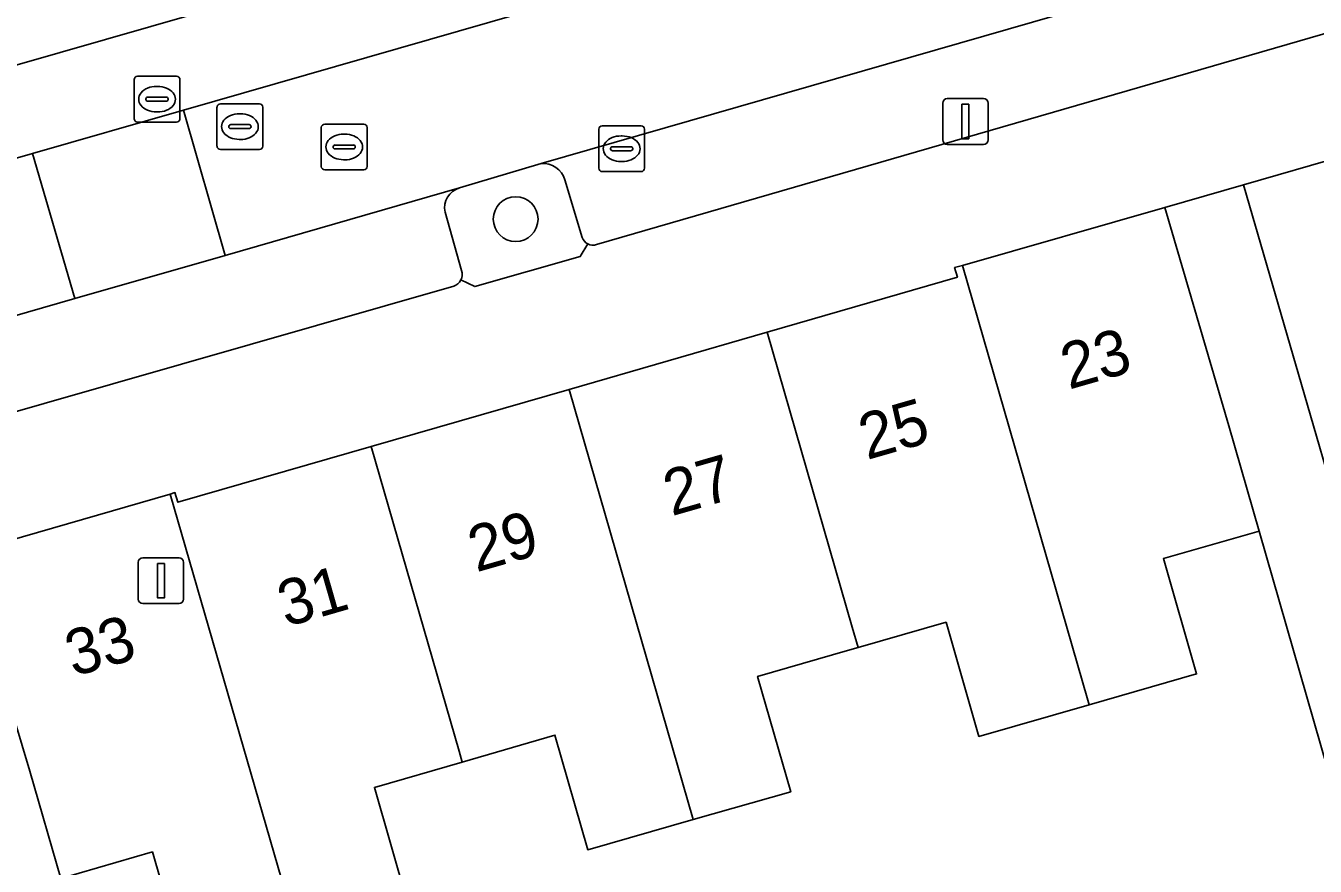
# Model space of a CAD drawing. Extents: x 159716 to 160783, y 383290 to 384031.
# Drawn here: x 160316.15 to 160344.3, y 383581.27 to 383599.62 of the extents above; entities that cross this region are included whole.
import ezdxf

# ---------------------------------------------------------------- set-up
doc = ezdxf.new("R2010")
doc.units = 0
for name, color, linetype in [('IMGEO_Boom', 7, 'Continuous'), ('IMGEO_Erf', 7, 'Continuous'), ('IMGEO_Groenvoorziening', 7, 'Continuous'), ('IMGEO_Kolk', 7, 'Continuous'), ('IMGEO_Lichtmast', 7, 'Continuous'), ('IMGEO_Pand', 7, 'Continuous'), ('IMGEO_Pand_nummerreeks', 7, 'Continuous'), ('IMGEO_Parkeervlak_open', 7, 'Continuous'), ('IMGEO_Rijbaan_lokaal_open', 7, 'Continuous'), ('IMGEO_Rioolput', 7, 'Continuous'), ('IMGEO_Voetpad_open', 7, 'Continuous')]:
    doc.layers.add(name, color=color, linetype=linetype)

msp = doc.modelspace()

# ---------------------------------------------------------------- linework, layer by layer
at = {"layer": 'IMGEO_Boom'}
msp.add_circle((160326.846, 383595.394), 0.489, dxfattribs=at)
at = {"layer": 'IMGEO_Erf'}
msp.add_lwpolyline([(160343.073, 383588.584), (160340.985, 383587.983), (160341.709, 383585.465), (160339.366, 383584.791), (160336.96, 383584.099), (160336.243, 383586.593), (160334.322, 383586.041), (160334.09, 383585.974), (160332.127, 383585.41), (160332.852, 383582.89), (160330.724, 383582.283), (160328.421, 383581.626), (160327.702, 383584.127), (160325.678, 383583.54), (160323.762, 383582.985), (160324.479, 383580.492), (160322.074, 383579.8), (160319.629, 383579.097), (160318.916, 383581.576), (160316.916, 383581), (160326.462, 383547.802), (160350.934, 383561.274), (160348.434, 383569.96)], close=True, dxfattribs=at)
at = {"layer": 'IMGEO_Groenvoorziening'}
for points in [[(160327.401, 383596.608), (160325.619, 383596.076)], [(160328.296, 383594.994), (160327.919, 383596.25)], [(160325.304, 383595.549), (160325.665, 383594.27)], [(160325.649, 383594.066), (160325.953, 383593.92), (160328.255, 383594.576), (160328.421, 383594.852)]]:
    msp.add_lwpolyline(points, dxfattribs=at)
for centre, radius, start, end in [((160327.448, 383596.122), 0.488, 15.1794, 95.5224), ((160325.747, 383595.642), 0.453, 106.42, 191.8445), ((160328.538, 383595.081), 0.257, 199.7356, 242.9782), ((160325.407, 383594.188), 0.271, 333.2912, 17.7396)]:
    msp.add_arc(centre, radius, start, end, dxfattribs=at)
at = {"layer": 'IMGEO_Kolk'}
for p, q in [((160318.517, 383597.588), (160318.517, 383598.44)), ((160318.592, 383598.514), (160319.444, 383598.514)), ((160319.518, 383598.44), (160319.518, 383597.588)), ((160319.005, 383598.294), (160319.03, 383598.294)), ((160318.776, 383598.008), (160318.776, 383598.02)), ((160319.214, 383597.971), (160318.816, 383597.971)), ((160318.819, 383598.057), (160319.217, 383598.057)), ((160319.26, 383598.02), (160319.26, 383598.008)), ((160319.028, 383597.734), (160319.003, 383597.734)), ((160319.444, 383597.514), (160318.592, 383597.514)), ((160328.659, 383596.506), (160328.659, 383597.358)), ((160328.734, 383597.432), (160329.586, 383597.432)), ((160329.66, 383597.358), (160329.66, 383596.506)), ((160328.961, 383596.975), (160329.359, 383596.975)), ((160329.147, 383597.212), (160329.172, 383597.212)), ((160328.918, 383596.926), (160328.918, 383596.938)), ((160329.356, 383596.889), (160328.958, 383596.889)), ((160329.402, 383596.938), (160329.402, 383596.926)), ((160329.586, 383596.432), (160328.734, 383596.432)), ((160329.17, 383596.652), (160329.145, 383596.652))]:
    msp.add_line(p, q, dxfattribs=at)
for points in [[(160318.517, 383597.588), (160318.517, 383598.44)], [(160318.592, 383598.514), (160319.444, 383598.514)], [(160319.518, 383598.44), (160319.518, 383597.588)], [(160319.444, 383597.514), (160318.592, 383597.514)], [(160328.659, 383596.506), (160328.659, 383597.358)], [(160328.734, 383597.432), (160329.586, 383597.432)], [(160329.66, 383597.358), (160329.66, 383596.506)], [(160329.586, 383596.432), (160328.734, 383596.432)]]:
    msp.add_lwpolyline(points, dxfattribs=at)
for centre, radius, start, end in [((160318.594, 383598.438), 0.0765, 91.552, 178.448), ((160318.594, 383598.438), 0.0765, 91.552, 178.448), ((160319.442, 383598.438), 0.0765, 1.552, 88.448), ((160319.442, 383598.438), 0.0765, 1.552, 88.448), ((160318.816, 383598.017), 0.0403, 85.8775, 175.7526), ((160318.813, 383598.007), 0.0366, 178.938, 274.7102), ((160319.217, 383598.014), 0.043, 264.8664, 352.4533), ((160319.221, 383598.019), 0.0386, 1.7309, 96.639), ((160318.594, 383597.59), 0.0765, 181.552, 268.448), ((160318.594, 383597.59), 0.0765, 181.552, 268.448), ((160319.442, 383597.59), 0.0765, 271.552, 358.448), ((160319.442, 383597.59), 0.0765, 271.552, 358.448), ((160328.736, 383597.356), 0.0765, 91.552, 178.448), ((160328.736, 383597.356), 0.0765, 91.552, 178.448), ((160329.584, 383597.356), 0.0765, 1.552, 88.448), ((160329.584, 383597.356), 0.0765, 1.552, 88.448), ((160328.958, 383596.935), 0.0403, 85.8775, 175.7526), ((160329.363, 383596.937), 0.0386, 1.7309, 96.639), ((160328.955, 383596.925), 0.0366, 178.938, 274.7102), ((160329.359, 383596.932), 0.043, 264.8664, 352.4533), ((160328.736, 383596.508), 0.0765, 181.552, 268.448), ((160328.736, 383596.508), 0.0765, 181.552, 268.448), ((160329.584, 383596.508), 0.0765, 271.552, 358.448), ((160329.584, 383596.508), 0.0765, 271.552, 358.448)]:
    msp.add_arc(centre, radius, start, end, dxfattribs=at)
for centre, major_axis, ratio, start_param, end_param in [((160319.004, 383598.014), (-0.387, 0.002), 0.722429, 4.712389, 7.853982), ((160319.029, 383598.014), (-0.39, 0.002), 0.717154, 1.570796, 4.712389), ((160329.146, 383596.932), (-0.387, 0.002), 0.722429, 4.712389, 7.853982), ((160329.171, 383596.932), (-0.39, 0.002), 0.717154, 1.570796, 4.712389)]:
    msp.add_ellipse(centre, major_axis=major_axis, ratio=ratio, start_param=start_param, end_param=end_param, dxfattribs=at)
at = {"layer": 'IMGEO_Lichtmast'}
for p, q in [((160336.168, 383597.126), (160336.168, 383597.926)), ((160336.168, 383597.926), (160336.168, 383597.126)), ((160336.268, 383598.026), (160337.058, 383598.026)), ((160337.058, 383598.026), (160336.268, 383598.026)), ((160337.158, 383597.926), (160337.158, 383597.126)), ((160337.158, 383597.126), (160337.158, 383597.926)), ((160337.058, 383597.026), (160336.268, 383597.026)), ((160336.268, 383597.026), (160337.058, 383597.026)), ((160318.708, 383587.999), (160319.498, 383587.999)), ((160319.498, 383587.999), (160318.708, 383587.999)), ((160318.608, 383587.099), (160318.608, 383587.899)), ((160318.608, 383587.899), (160318.608, 383587.099)), ((160319.598, 383587.899), (160319.598, 383587.099)), ((160319.598, 383587.099), (160319.598, 383587.899)), ((160319.498, 383586.999), (160318.708, 383586.999)), ((160318.708, 383586.999), (160319.498, 383586.999))]:
    msp.add_line(p, q, dxfattribs=at)
for points in [[(160336.588, 383597.901), (160336.738, 383597.901), (160336.738, 383597.151), (160336.588, 383597.151), (160336.588, 383597.901)], [(160319.028, 383587.874), (160319.178, 383587.874), (160319.178, 383587.124), (160319.028, 383587.124), (160319.028, 383587.874)]]:
    msp.add_lwpolyline(points, dxfattribs=at)
for centre, start, end in [((160336.268, 383597.926), 90, 180), ((160336.268, 383597.926), 90, 180), ((160337.058, 383597.926), 0, 90), ((160337.058, 383597.926), 360, 90), ((160336.268, 383597.126), 180, 270), ((160336.268, 383597.126), 180, 270), ((160337.058, 383597.126), 270, 0), ((160337.058, 383597.126), 270, 0), ((160318.708, 383587.899), 90, 180), ((160318.708, 383587.899), 90, 180), ((160319.498, 383587.899), 0, 90), ((160319.498, 383587.899), 360, 90), ((160318.708, 383587.099), 180, 270), ((160318.708, 383587.099), 180, 270), ((160319.498, 383587.099), 270, 0), ((160319.498, 383587.099), 270, 0)]:
    msp.add_arc(centre, 0.1, start, end, dxfattribs=at)
at = {"layer": 'IMGEO_Pand'}
for points in [[(160347.175, 383597.427), (160342.737, 383596.145), (160344.134, 383591.334), (160344.733, 383589.253), (160346.812, 383589.851), (160347.532, 383587.35), (160349.881, 383588.026)], [(160342.411, 383590.882), (160341.013, 383595.649), (160336.598, 383594.384), (160339.336, 383584.894), (160339.366, 383584.791), (160341.709, 383585.465), (160340.985, 383587.983), (160343.073, 383588.584)], [(160336.598, 383594.384), (160336.428, 383594.335), (160336.488, 383594.124), (160332.335, 383592.925), (160334.194, 383586.483), (160334.322, 383586.041), (160336.243, 383586.593), (160336.96, 383584.099), (160339.366, 383584.791), (160339.336, 383584.894)], [(160332.335, 383592.925), (160328.012, 383591.677), (160330.724, 383582.283), (160332.852, 383582.89), (160332.127, 383585.41), (160334.09, 383585.974), (160334.322, 383586.041), (160334.194, 383586.483)], [(160328.012, 383591.677), (160323.69, 383590.429), (160325.61, 383583.776), (160325.678, 383583.54), (160327.702, 383584.127), (160328.421, 383581.626), (160330.724, 383582.283)], [(160323.69, 383590.429), (160319.47, 383589.211), (160319.409, 383589.422), (160319.305, 383589.392), (160322.074, 383579.8), (160324.479, 383580.492), (160323.762, 383582.985), (160325.678, 383583.54), (160325.61, 383583.776)], [(160319.305, 383589.392), (160314.818, 383588.09), (160316.244, 383583.337), (160316.916, 383581), (160318.916, 383581.576), (160319.629, 383579.097), (160322.074, 383579.8)]]:
    msp.add_lwpolyline(points, close=True, dxfattribs=at)
at = {"layer": 'IMGEO_Parkeervlak_open'}
for points in [[(160360.615, 383611.67), (160327.739, 383602.146), (160280.384, 383588.556), (160278.661, 383588.057)], [(160278.849, 383586.224), (160280.889, 383586.747), (160286.571, 383588.273), (160316.301, 383596.829), (160319.597, 383597.777), (160328.281, 383600.276), (160360.238, 383609.357)], [(160278.661, 383588.057), (160280.384, 383588.556), (160327.739, 383602.146)], [(160345.132, 383601.719), (160327.401, 383596.608)], [(160328.613, 383594.837), (160345.017, 383599.594)], [(160327.919, 383596.25), (160328.296, 383594.994)], [(160325.619, 383596.076), (160320.503, 383594.602), (160317.226, 383593.659), (160307.92, 383590.978)], [(160325.665, 383594.27), (160325.304, 383595.549)], [(160309.105, 383589.237), (160325.495, 383593.932)]]:
    msp.add_lwpolyline(points, dxfattribs=at)
for centre, radius, start, end in [((160327.448, 383596.122), 0.488, 15.1794, 95.5224), ((160325.747, 383595.642), 0.453, 106.42, 191.8445), ((160328.538, 383595.081), 0.257, 199.7356, 242.9782), ((160328.536, 383595.085), 0.26, 243.7569, 287.3088), ((160325.407, 383594.188), 0.271, 333.2912, 17.7396), ((160325.406, 383594.189), 0.272, 289.0175, 333.0375)]:
    msp.add_arc(centre, radius, start, end, dxfattribs=at)
at = {"layer": 'IMGEO_Rijbaan_lokaal_open'}
for points in [[(160360.238, 383609.357), (160328.281, 383600.276), (160319.597, 383597.777), (160320.503, 383594.602), (160325.619, 383596.076), (160327.401, 383596.608), (160345.132, 383601.719), (160346.901, 383602.229), (160361.709, 383606.473)], [(160282.38, 383583.629), (160284.788, 383584.315), (160286.211, 383584.706), (160288.354, 383585.361), (160306.027, 383590.429), (160307.92, 383590.978), (160317.226, 383593.659), (160316.301, 383596.829), (160286.571, 383588.273), (160280.889, 383586.747), (160278.849, 383586.224)]]:
    msp.add_lwpolyline(points, dxfattribs=at)
msp.add_lwpolyline([(160319.597, 383597.777), (160316.301, 383596.829), (160317.226, 383593.659), (160320.503, 383594.602)], close=True, dxfattribs=at)
at = {"layer": 'IMGEO_Rioolput'}
for p, q in [((160320.326, 383596.988), (160320.326, 383597.84)), ((160320.401, 383597.914), (160321.253, 383597.914)), ((160321.327, 383597.84), (160321.327, 383596.988)), ((160320.814, 383597.694), (160320.839, 383597.694)), ((160320.585, 383597.408), (160320.585, 383597.42)), ((160321.023, 383597.371), (160320.625, 383597.371)), ((160320.628, 383597.457), (160321.026, 383597.457)), ((160321.069, 383597.42), (160321.069, 383597.408)), ((160322.603, 383596.544), (160322.603, 383597.396)), ((160322.678, 383597.47), (160323.53, 383597.47)), ((160323.091, 383597.25), (160323.116, 383597.25)), ((160323.604, 383597.396), (160323.604, 383596.544)), ((160320.837, 383597.134), (160320.812, 383597.134)), ((160322.862, 383596.964), (160322.862, 383596.976)), ((160322.905, 383597.013), (160323.303, 383597.013)), ((160323.346, 383596.976), (160323.346, 383596.964)), ((160321.253, 383596.914), (160320.401, 383596.914)), ((160323.3, 383596.927), (160322.902, 383596.927)), ((160323.114, 383596.69), (160323.089, 383596.69)), ((160323.53, 383596.47), (160322.678, 383596.47))]:
    msp.add_line(p, q, dxfattribs=at)
for points in [[(160320.326, 383596.988), (160320.326, 383597.84)], [(160320.401, 383597.914), (160321.253, 383597.914)], [(160321.327, 383597.84), (160321.327, 383596.988)], [(160322.603, 383596.544), (160322.603, 383597.396)], [(160322.678, 383597.47), (160323.53, 383597.47)], [(160323.604, 383597.396), (160323.604, 383596.544)], [(160321.253, 383596.914), (160320.401, 383596.914)], [(160323.53, 383596.47), (160322.678, 383596.47)]]:
    msp.add_lwpolyline(points, dxfattribs=at)
for centre, radius, start, end in [((160320.403, 383597.838), 0.0765, 91.552, 178.448), ((160320.403, 383597.838), 0.0765, 91.552, 178.448), ((160321.251, 383597.838), 0.0765, 1.552, 88.448), ((160321.251, 383597.838), 0.0765, 1.552, 88.448), ((160320.625, 383597.417), 0.0403, 85.8775, 175.7526), ((160320.622, 383597.407), 0.0366, 178.938, 274.7102), ((160321.026, 383597.414), 0.043, 264.8664, 352.4533), ((160321.03, 383597.419), 0.0386, 1.7309, 96.639), ((160322.68, 383597.394), 0.0765, 91.552, 178.448), ((160322.68, 383597.394), 0.0765, 91.552, 178.448), ((160323.528, 383597.394), 0.0765, 1.552, 88.448), ((160323.528, 383597.394), 0.0765, 1.552, 88.448), ((160320.403, 383596.99), 0.0765, 181.552, 268.448), ((160320.403, 383596.99), 0.0765, 181.552, 268.448), ((160321.251, 383596.99), 0.0765, 271.552, 358.448), ((160321.251, 383596.99), 0.0765, 271.552, 358.448), ((160322.902, 383596.973), 0.0403, 85.8775, 175.7526), ((160322.899, 383596.963), 0.0366, 178.938, 274.7102), ((160323.303, 383596.97), 0.043, 264.8664, 352.4533), ((160323.307, 383596.975), 0.0386, 1.7309, 96.639), ((160322.68, 383596.546), 0.0765, 181.552, 268.448), ((160322.68, 383596.546), 0.0765, 181.552, 268.448), ((160323.528, 383596.546), 0.0765, 271.552, 358.448), ((160323.528, 383596.546), 0.0765, 271.552, 358.448)]:
    msp.add_arc(centre, radius, start, end, dxfattribs=at)
for centre, major_axis, ratio, start_param, end_param in [((160320.813, 383597.414), (-0.387, 0.002), 0.722429, 4.712389, 7.853982), ((160320.838, 383597.414), (-0.39, 0.002), 0.717154, 1.570796, 4.712389), ((160323.09, 383596.97), (-0.387, 0.002), 0.722429, 4.712389, 7.853982), ((160323.115, 383596.97), (-0.39, 0.002), 0.717154, 1.570796, 4.712389)]:
    msp.add_ellipse(centre, major_axis=major_axis, ratio=ratio, start_param=start_param, end_param=end_param, dxfattribs=at)
at = {"layer": 'IMGEO_Voetpad_open'}
for points in [[(160345.017, 383599.594), (160328.613, 383594.837)], [(160281.178, 383578.396), (160287.143, 383580.116), (160291.42, 383581.349), (160295.816, 383582.617), (160300.113, 383583.856), (160304.408, 383585.094), (160308.703, 383586.333), (160313.09, 383587.598), (160314.818, 383588.09), (160319.305, 383589.392), (160319.409, 383589.422), (160319.47, 383589.211), (160323.69, 383590.429), (160328.012, 383591.677), (160332.335, 383592.925), (160336.488, 383594.124), (160336.428, 383594.335), (160336.598, 383594.384), (160341.013, 383595.649), (160342.737, 383596.145), (160347.175, 383597.427)], [(160344.733, 383589.253), (160344.134, 383591.334), (160342.737, 383596.145), (160341.013, 383595.649), (160342.411, 383590.882), (160343.073, 383588.584), (160348.434, 383569.96)], [(160328.421, 383594.852), (160328.255, 383594.576), (160325.953, 383593.92), (160325.649, 383594.066)], [(160325.495, 383593.932), (160309.105, 383589.237)], [(160326.462, 383547.802), (160316.916, 383581), (160316.244, 383583.337), (160314.818, 383588.09), (160313.09, 383587.598), (160314.474, 383582.881), (160315.034, 383580.904), (160324.687, 383546.825)]]:
    msp.add_lwpolyline(points, dxfattribs=at)
for centre, radius, start, end in [((160328.536, 383595.085), 0.26, 243.7569, 287.3088), ((160325.406, 383594.189), 0.272, 289.0175, 333.0375)]:
    msp.add_arc(centre, radius, start, end, dxfattribs=at)

# ---------------------------------------------------------------- texts
at = {"layer": 'IMGEO_Pand_nummerreeks'}
for s, rotation, p in [('23', 16.0485, (160338.922, 383591.668)), ('25', 16.0485, (160334.514, 383590.132)), ('27', 16.0485, (160330.25, 383588.905)), ('29', 16.0485, (160325.986, 383587.679)), ('31', 16.0485, (160321.83, 383586.483)), ('33', 16.0371, (160317.191, 383585.399))]:
    msp.add_text(s, height=1, rotation=rotation, dxfattribs=at).set_placement(p)

doc.saveas('drawing.dxf')
